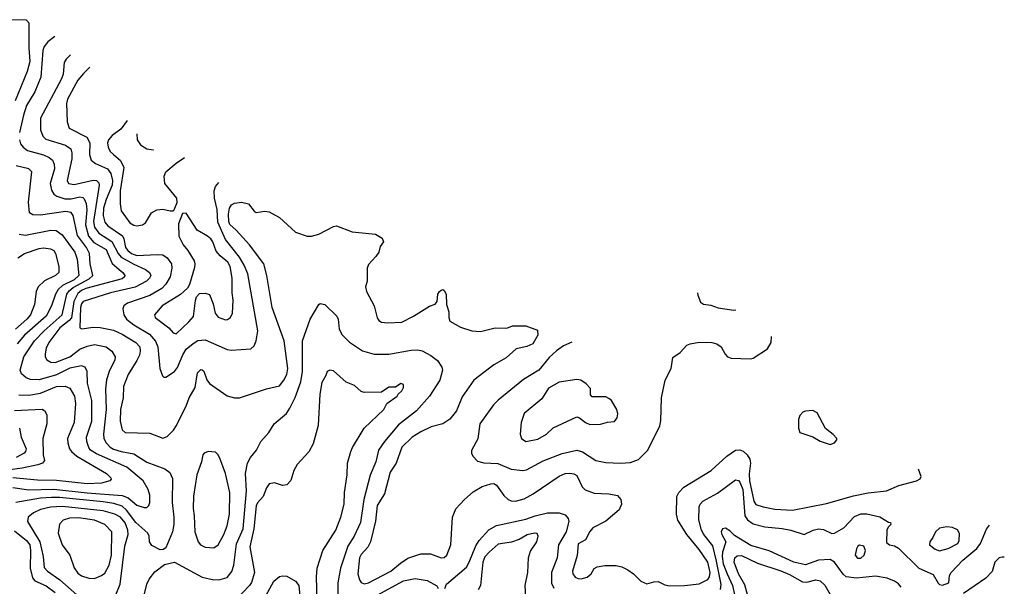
# Model space of a CAD drawing. Extents: x 997026 to 1115308, y 536381 to 619039.
# Tile 411 of 484: x 1062972 to 1069730, y 612030 to 615920. Entities that reach past the tile are written whole.
import ezdxf

# ---------------------------------------------------------------- set-up
doc = ezdxf.new("R2010")
doc.units = 0

msp = doc.modelspace()

# ---------------------------------------------------------------- linework, layer by layer
at = {"layer": '0CON20XD'}
for points in [[(1062942.6, 615365), (1063025, 615567.5), (1063043.2, 615635), (1063036.4, 615725), (1063035.8, 615895), (1063017.7, 615917.7), (1062885, 615920)], [(1063212.7, 615805.5), (1063165, 615767.5), (1063140.5, 615735), (1063130.7, 615709.3), (1063116.6, 615525), (1063076, 615424), (1063019.3, 615330.7), (1062997, 615265), (1062970.2, 615145)], [(1063320.5, 615679.3), (1063290.9, 615649.1), (1063276.5, 615625), (1063269.2, 615545), (1063259.2, 615515), (1063114.5, 615245), (1063113.6, 615165), (1063131.4, 615121.4), (1063150.8, 615100.8), (1063285, 615059.1), (1063322.4, 615032.4), (1063329.5, 615005), (1063328.9, 614965), (1063298.5, 614815), (1063307.1, 614795), (1063345, 614789.3), (1063475, 614819.3), (1063499.2, 614815), (1063515, 614800.8), (1063518.2, 614785), (1063478.6, 614535), (1063486.2, 614496.2), (1063515, 614454.1), (1063605, 614397.2), (1063647, 614315), (1063669.1, 614289.1), (1063755, 614240.6), (1063836, 614206), (1063862.9, 614185), (1063871.1, 614165), (1063861.5, 614145), (1063841.5, 614125), (1063765, 614083.2), (1063594.2, 614045), (1063407.1, 613985), (1063395, 613969.6), (1063388.6, 613945), (1063384, 613805), (1063397.5, 613797.5), (1063475, 613809.6), (1063525, 613807.7), (1063615, 613788.7), (1063675, 613762), (1063767.8, 613705), (1063795.5, 613675), (1063799.1, 613645), (1063793.8, 613616.2), (1063775, 613580), (1063716.2, 613485), (1063685, 613402.5), (1063681.5, 613325), (1063664.7, 613245), (1063662, 613165), (1063674.7, 613104.7), (1063695, 613085.8), (1063865, 613082), (1063955, 613048), (1063985, 613058.8), (1064027.9, 613102.1), (1064048, 613135), (1064116.8, 613273.2), (1064135.8, 613325), (1064175.8, 613395), (1064192, 613495), (1064215, 613517.5), (1064225, 613516.7), (1064235, 613506.7), (1064257, 613447), (1064273.4, 613423.4), (1064395, 613337.1), (1064445, 613324.4), (1064480, 613325), (1064665.8, 613385.8), (1064755, 613407.5), (1064785, 613445.7), (1064805.4, 613485), (1064812.9, 613525), (1064786.7, 613715), (1064704.5, 613945), (1064667.1, 614165), (1064646.5, 614245), (1064549.5, 614375), (1064458.1, 614475), (1064413.3, 614515), (1064406.1, 614535), (1064405.4, 614585), (1064410.8, 614625), (1064425, 614648.1), (1064445, 614660), (1064495, 614666.9), (1064541.2, 614655), (1064582, 614605), (1064595, 614597.5), (1064655, 614606.2), (1064685, 614602), (1064755, 614562), (1064865, 614462.5), (1064945, 614432.9), (1064975, 614432.9), (1065025, 614448.6), (1065125, 614500.8), (1065145, 614504.3), (1065254.5, 614464.5), (1065413.8, 614447.3), (1065414.8, 614446.8), (1065459.5, 614419.5), (1065468.8, 614395), (1065446.4, 614363.6), (1065435.9, 614324.1), (1065415.9, 614294.1), (1065365, 614240), (1065356.7, 614215), (1065356.2, 614125), (1065344, 614085), (1065352, 614055), (1065403.8, 613955), (1065425, 613872.5), (1065436.7, 613855), (1065454.1, 613844.1), (1065495, 613840), (1065594.1, 613844.1), (1065675, 613884.2), (1065785, 613953.8), (1065822.5, 613967.5), (1065837.5, 613985), (1065842.5, 614035), (1065853.3, 614055), (1065865, 614062.5), (1065875, 614066.7), (1065885, 614060), (1065898, 614035), (1065901.2, 613965), (1065916.2, 613915), (1065916.7, 613875), (1065925, 613850), (1065998.3, 613808.3), (1066075, 613783.8), (1066135, 613780), (1066235, 613803.8), (1066315, 613803.3), (1066355, 613818.8), (1066445, 613818.8), (1066525, 613787.5), (1066527.5, 613755), (1066493.3, 613695), (1066453.2, 613676.8), (1066380.3, 613659.7), (1066310.3, 613599.7), (1066225, 613550), (1066089.2, 613445), (1066008, 613332), (1065969.4, 613235), (1065925, 613177.1), (1065875, 613145.6), (1065795, 613125.5), (1065725, 613091.5), (1065665, 613054.3), (1065595, 612985.6), (1065555.6, 612875), (1065515, 612814), (1065475.8, 612664.2), (1065425.4, 612585), (1065413.2, 612476.8), (1065378.7, 612335), (1065360.9, 612299.1), (1065315, 612247.9), (1065304.3, 612225), (1065293.5, 612115), (1065303.6, 612073.6), (1065315.4, 612055.4), (1065335, 612047.5), (1065365, 612054.5), (1065519.2, 612135), (1065585, 612190), (1065636.4, 612223.6), (1065725, 612252.9), (1065792.1, 612252.1), (1065865, 612225.6), (1065885, 612228.1), (1065904.3, 612245), (1065930.6, 612315), (1065943.3, 612505), (1065965, 612561.2), (1066025, 612626), (1066085, 612678), (1066145, 612714.3), (1066205, 612734.3), (1066225.6, 612735.6), (1066245, 612724.3), (1066295, 612652.9), (1066325, 612625.6), (1066345, 612616.5), (1066375, 612614.5), (1066435, 612630.5), (1066495.8, 612664.2), (1066675, 612786.4), (1066715, 612804.4), (1066746.7, 612806.7), (1066775, 612802), (1066795, 612790), (1066832.4, 612712.4), (1066853.4, 612693.4), (1066915, 612669.4), (1067015, 612665.7), (1067074.3, 612654.3), (1067098.6, 612625), (1067103.1, 612595), (1067085.4, 612554.6), (1066995, 612478), (1066905, 612431.2), (1066885, 612406.7), (1066855, 612350), (1066805, 612321.2), (1066797.6, 612242.4), (1066765.6, 612135), (1066767.1, 612115), (1066785, 612092.9), (1066805, 612082.9), (1066825, 612081.4), (1066866.8, 612093.2), (1066893.8, 612115), (1066915, 612152.5), (1066935, 612163.3), (1066987.7, 612172.3), (1067065, 612172.9), (1067105, 612164.2), (1067145, 612142.5), (1067183.8, 612115), (1067235, 612066.2), (1067275, 612046.7), (1067325, 612062), (1067355, 612064.2), (1067400.3, 612040.3), (1067432.4, 612032.4), (1067535, 612035.4), (1067635, 612046.4), (1067695, 612077.5), (1067706.9, 612095), (1067711.8, 612125), (1067695, 612195.8), (1067635, 612281.8), (1067550.4, 612385), (1067488.9, 612485), (1067478.9, 612525), (1067482.4, 612647.6), (1067496, 612675), (1067528.9, 612711.1), (1067718, 612825), (1067825, 612924.2), (1067885, 612964), (1067915, 612966.2), (1067937.8, 612957.8), (1067963.7, 612933.7), (1067982.2, 612902.2), (1067986.9, 612875), (1067977.7, 612802.3), (1067980.7, 612755), (1068010, 612615), (1068025, 612592.5), (1068074.7, 612574.7), (1068155, 612560.4), (1068275, 612552.9), (1068509.2, 612599.2), (1068695, 612651.2), (1068795, 612671.2), (1068920, 612685), (1069005, 612721.8), (1069127.5, 612755), (1069151.7, 612768.3), (1069160, 612785), (1069139.8, 612835)], [(1063453.9, 615594.2), (1063409.2, 615550.8), (1063371.6, 615505), (1063300.6, 615375), (1063291.9, 615345), (1063297.8, 615217.8), (1063312.2, 615175), (1063433.5, 615113.5), (1063453.3, 615075), (1063450.2, 614995), (1063462.9, 614955), (1063492, 614932), (1063575, 614895.8), (1063598.3, 614865), (1063609.3, 614815), (1063606.9, 614785), (1063564.2, 614685), (1063547, 614625), (1063545.5, 614575.5), (1063555, 614530.5), (1063575.9, 614505), (1063676.8, 614436.8), (1063687.4, 614415), (1063698.6, 614355), (1063712.9, 614335), (1063738.7, 614315), (1063775, 614302.3), (1063915, 614308.4), (1063955, 614304.8), (1063985, 614284.7), (1064012.9, 614245), (1064015.2, 614215), (1064004.8, 614155), (1063975, 614105.4), (1063946.7, 614075), (1063865, 614026), (1063710.6, 613975), (1063685.6, 613955), (1063680, 613935), (1063685.4, 613895), (1063704.6, 613865), (1063754.5, 613824.5), (1063861.5, 613761.5), (1063903.9, 613713.9), (1063919.5, 613675), (1063933.3, 613525), (1063951.2, 613475), (1063960, 613465), (1063975, 613466.2), (1064035, 613504.4), (1064055, 613533.3), (1064091.6, 613618.4), (1064115, 613657.7), (1064162.2, 613697.8), (1064195, 613716.7), (1064245, 613722), (1064395, 613656.4), (1064425, 613650.5), (1064558.8, 613661.2), (1064580, 613680), (1064595.5, 613714.5), (1064605.4, 613785), (1064536.7, 614175), (1064511.9, 614235), (1064479.8, 614289.8), (1064385, 614412), (1064330.9, 614529.1), (1064327, 614617), (1064308.2, 614695), (1064306.4, 614745), (1064316.7, 614775), (1064338.1, 614803.1)], [(1063709.5, 615227.8), (1063665, 615167.5), (1063605.4, 615124.6), (1063581.1, 615095), (1063574.5, 615075), (1063579.5, 615045), (1063593.1, 615015), (1063615.4, 614995.4), (1063662.9, 614952.9), (1063685.5, 614905), (1063661.9, 614745), (1063660.9, 614655), (1063667.9, 614607.9), (1063727.5, 614525), (1063755, 614508.5), (1063776.3, 614503.7), (1063815, 614512.2), (1063836.2, 614525), (1063876.1, 614593.9), (1063912.5, 614615), (1063955, 614620), (1064005, 614607.5), (1064025, 614607.5), (1064032.5, 614615), (1064053.3, 614665), (1064051.2, 614695), (1063968, 614795), (1063962.5, 614845), (1063973.8, 614875), (1064046, 614935), (1064103.1, 614973.4)], [(1063776.5, 615136.6), (1063779.1, 615095), (1063800.4, 615060.4), (1063844.3, 615034.3), (1063887.4, 615027.4), (1063891, 615027.7)], [(1062970.2, 615095), (1062977.5, 615067.5), (1062994.8, 615044.8), (1063025, 615023.1), (1063135, 614991.2), (1063175, 614972.9), (1063196.4, 614955), (1063207.8, 614927.8), (1063210, 614895), (1063180.6, 614795), (1063189.9, 614749.9), (1063205, 614722.5), (1063227.7, 614707.7), (1063280.8, 614690.8), (1063325, 614690.4), (1063385, 614703.2), (1063405, 614699.1), (1063415, 614689.6), (1063427.8, 614657.8), (1063433.2, 614615), (1063422.5, 614512.5), (1063444.2, 614435), (1063481.1, 614391.1), (1063565, 614342.7), (1063606.5, 614246.5), (1063655, 614204.6), (1063680, 614185), (1063693.8, 614165), (1063691.5, 614155), (1063675, 614141.6), (1063425, 614074.2), (1063395, 614061.7), (1063369.8, 614040.2), (1063342.8, 613985), (1063326.7, 613873.3), (1063312, 613855), (1063247.5, 613805), (1063172.5, 613705), (1063152.4, 613665), (1063145.4, 613625.4), (1063145.5, 613605), (1063158.9, 613585), (1063185, 613568.4), (1063215, 613566.2), (1063314.8, 613605.2), (1063385, 613657.1), (1063435, 613678.3), (1063485, 613689.7), (1063564.2, 613675), (1063605, 613643.5), (1063627.5, 613605), (1063624.7, 613585), (1063586.2, 613503.8), (1063568.5, 613448.5), (1063560.3, 613385), (1063564.3, 613245), (1063546.8, 613075), (1063550, 613045), (1063564.7, 613015), (1063592.7, 612985), (1063615, 612971.6), (1063668, 612955), (1063755, 612939.4), (1063845, 612882), (1063967.8, 612837.8), (1064001.9, 612811.9), (1064020.5, 612770.5), (1064018.2, 612605), (1064030, 612505), (1064029.1, 612455), (1064020.8, 612405), (1063975.8, 612294.2), (1063957.3, 612282.7), (1063935, 612280.8), (1063879.7, 612309.7), (1063862, 612335), (1063860.8, 612375), (1063851.4, 612395), (1063768.1, 612468.1), (1063705, 612553.9), (1063675, 612579.8), (1063618.1, 612598.1), (1063545, 612609.5), (1063245, 612638.9), (1063190.6, 612639.4), (1063115.1, 612634.9), (1062945, 612605.9)], [(1062925, 612707.7), (1063035, 612691.6), (1063205, 612696.6), (1063435, 612671.1), (1063675, 612653.8), (1063717.1, 612637.1), (1063775, 612586.2), (1063825, 612571.9), (1063845, 612572), (1063857.5, 612585), (1063864.3, 612605), (1063864.4, 612655), (1063854.4, 612695), (1063818.6, 612755), (1063707, 612847), (1063498.8, 612938.8), (1063458.8, 612965), (1063447.1, 612982.9), (1063432.2, 613025), (1063430.3, 613055), (1063467.4, 613165), (1063467.9, 613305), (1063436.1, 613425), (1063434.4, 613505), (1063420.8, 613535), (1063395, 613544.5), (1063315, 613526.9), (1063225, 613482.9), (1063105, 613447.1), (1063045, 613450.4), (1063015, 613460.9), (1062985, 613489.4), (1062973.8, 613515), (1062999.1, 613605), (1063072.7, 613715), (1063140.2, 613785), (1063262.3, 613895), (1063295.5, 614035), (1063311.3, 614058.7), (1063338.6, 614081.4), (1063449.3, 614140.7), (1063474.2, 614165), (1063454.3, 614245), (1063451.1, 614315), (1063429.8, 614355), (1063367.9, 614437.9), (1063339.6, 614575), (1063325.7, 614595.7), (1063285, 614602.7), (1063115, 614577.1), (1063061.3, 614581.3), (1063040, 614595), (1063033, 614667), (1063055.5, 614875), (1063035, 614896.2), (1062947.7, 614917.7)], [(1064045, 613764.3), (1064133.1, 613845), (1064165, 613882), (1064177.3, 613992.7), (1064185, 614017.5), (1064205, 614040), (1064245, 614043.3), (1064273.3, 614033.3), (1064298.8, 613968.8), (1064314, 613905), (1064335, 613878.8), (1064385, 613860), (1064399.1, 613860.9), (1064419.2, 613875), (1064431.4, 613905), (1064437.8, 613995), (1064429.5, 614045), (1064431.1, 614145), (1064415.3, 614225), (1064399.6, 614255), (1064348, 614298), (1064320.5, 614330.5), (1064297.1, 614395), (1064282.5, 614415), (1064260, 614435), (1064190.8, 614475), (1064115, 614592.5), (1064090, 614590), (1064062.3, 614517.7), (1064064, 614435), (1064093.4, 614373.4), (1064125.5, 614335.5), (1064169.2, 614265), (1064174.3, 614245), (1064170.6, 614219.4), (1064137.3, 614102.7), (1064123, 614077), (1064075, 614032.5), (1063948.6, 613955), (1063898, 613895), (1063902.5, 613875), (1063995.3, 613805.3), (1064025, 613771.4), (1064045, 613764.3)], [(1062967.5, 614447.5), (1063011.9, 614441.9), (1063185, 614476.1), (1063223, 614473), (1063264.1, 614444.1), (1063349.7, 614325), (1063365.2, 614275.2), (1063377.7, 614165), (1063346, 614135), (1063265.9, 614094.1), (1063235, 614067.1), (1063217.5, 614035), (1063190.3, 613955), (1063153.6, 613885), (1063005.8, 613755), (1062954.3, 613695)], [(1062958.8, 614285), (1063003.8, 614315), (1063105, 614349.1), (1063135, 614353.5), (1063183, 614347), (1063205.3, 614335.3), (1063216.9, 614315), (1063240, 614225), (1063240, 614185), (1063216.7, 614165), (1063142.4, 614127.6), (1063098.6, 614085), (1063085.5, 614055), (1063073.3, 613965), (1063045.9, 613895), (1063021.4, 613865), (1062943.4, 613795)], [(1067624.7, 614044), (1067625, 614030), (1067645, 613980), (1067665, 613967.5), (1067715, 613960), (1067765, 613942), (1067873.9, 613926.1), (1067886.1, 613929.3)], [(1063815.4, 611924.6), (1063843.6, 612045), (1063860.2, 612079.8), (1063900.2, 612129.8), (1063965, 612180.8), (1064035, 612195.7), (1064225, 612093.2), (1064305, 612074.6), (1064347.5, 612077.5), (1064395, 612091.8), (1064428, 612132), (1064440.5, 612175), (1064458.8, 612321.2), (1064504.7, 612424.7), (1064529.5, 612685), (1064521.6, 612805), (1064534.7, 612875.3), (1064555.3, 612914.7), (1064598.1, 612965), (1064627.5, 613025), (1064680.8, 613085), (1064718.5, 613145), (1064803.3, 613216.7), (1064826.6, 613253.4), (1064862.9, 613327.1), (1064900.7, 613435), (1064911.7, 613505), (1064912.1, 613587.9), (1064913.3, 613715), (1064965.6, 613865), (1065024.3, 613965.7), (1065035, 613972), (1065065, 613965.8), (1065148.6, 613885), (1065156.9, 613865), (1065163.3, 613795), (1065185.9, 613755.9), (1065235, 613705.6), (1065325, 613647.1), (1065404.7, 613624.7), (1065505, 613623.8), (1065658, 613652), (1065705, 613654.6), (1065735, 613646.1), (1065794.2, 613615), (1065840.2, 613580.2), (1065869.4, 613535), (1065874.4, 613515), (1065854.5, 613445.5), (1065785.3, 613334.7), (1065694.3, 613235.7), (1065571.9, 613138.1), (1065475.2, 613024.8), (1065434.5, 612965), (1065416.2, 612885), (1065377.6, 612792.4), (1065333.9, 612626.1), (1065310.8, 612469.2), (1065268.4, 612375), (1065224.3, 612305.7), (1065173.3, 612155), (1065156.1, 612055), (1065155.3, 611955)], [(1066760.8, 613707), (1066705, 613681.1), (1066655, 613647.8), (1066605, 613601.5), (1066535.9, 613514.1), (1066429.9, 613450.1), (1066255, 613308.1), (1066223.1, 613275), (1066129.4, 613145), (1066117.2, 613042.8), (1066073, 612963), (1066073.1, 612945), (1066082.6, 612922.6), (1066115, 612890), (1066157, 612877), (1066252.4, 612872.4), (1066345, 612834.5), (1066425, 612824.6), (1066449.3, 612830.7), (1066565, 612891.5), (1066695, 612941.8), (1066795, 612964), (1066834.2, 612954.2), (1066925, 612894.4), (1066995, 612881.2), (1067095, 612874.6), (1067165, 612880.9), (1067219.4, 612900.6), (1067283.8, 612965), (1067365, 613132.5), (1067372.7, 613167.3), (1067375.7, 613325), (1067402.5, 613445), (1067444.2, 613525), (1067455, 613600), (1067505.6, 613634.4), (1067551.2, 613685), (1067572.5, 613695), (1067635, 613707.3), (1067723, 613703), (1067755.4, 613695.4), (1067786, 613675), (1067814.3, 613624.3), (1067830, 613605), (1067855, 613595.8), (1067988.3, 613591.7), (1068005, 613596.2), (1068105, 613660), (1068129.2, 613705), (1068132.1, 613744.5)], [(1065013.3, 611935), (1065008.8, 612095), (1065014.4, 612155), (1065051.9, 612275), (1065141.1, 612415), (1065176.5, 612505), (1065198.5, 612595), (1065200.5, 612675), (1065218.6, 612795), (1065220.8, 612875), (1065245.4, 612954.6), (1065256.2, 612983.8), (1065335.8, 613115), (1065470, 613245), (1065492.5, 613285), (1065562.5, 613335), (1065570, 613350), (1065595, 613372.5), (1065606, 613395), (1065606.2, 613415), (1065587, 613423), (1065551.7, 613398.3), (1065505, 613397.5), (1065455, 613362.5), (1065335, 613360), (1065315, 613367.5), (1065269.2, 613409.2), (1065212.5, 613432.5), (1065125, 613510), (1065100, 613515), (1065082.5, 613505), (1065073.3, 613476.7), (1065045, 613430), (1065031.3, 613348.7), (1065020, 613135), (1064985, 613007.5), (1064957.3, 612952.7), (1064875, 612866.7), (1064854, 612825), (1064833.6, 612756.4), (1064805, 612727.5), (1064775, 612723.3), (1064719.5, 612739.5), (1064685, 612734), (1064665, 612706.2), (1064642.6, 612647.4), (1064605, 612604.2), (1064595, 612582), (1064578, 612425), (1064552.2, 612302.2), (1064582.2, 612125), (1064562.8, 612057.2), (1064549.4, 612035), (1064404.6, 611885.4)], [(1066445, 613024.4), (1066528.9, 613041.1), (1066586.7, 613075), (1066633, 613117), (1066795, 613193.3), (1066815, 613186.7), (1066855, 613153.8), (1066885, 613142), (1066957.7, 613142.3), (1067005, 613156.7), (1067055, 613162.5), (1067073, 613187), (1067076.2, 613215), (1067070, 613245), (1067032.5, 613305), (1067015, 613320), (1066995, 613330), (1066901.7, 613331.7), (1066890, 613345), (1066888.3, 613388.3), (1066859.5, 613419.5), (1066822.5, 613445), (1066795, 613449.2), (1066675, 613430.8), (1066600.3, 613389.7), (1066555, 613316.7), (1066435, 613216.7), (1066414.4, 613155), (1066405.6, 613075), (1066415, 613044), (1066445, 613024.4)], [(1062965, 613343.6), (1063035, 613343.3), (1063115, 613355.7), (1063225, 613402.1), (1063284.1, 613404.1), (1063315, 613389.6), (1063348.9, 613335), (1063354.2, 613285.8), (1063346.2, 613153.8), (1063300, 613045), (1063301.2, 613015), (1063313.8, 612975), (1063326.9, 612955), (1063363.6, 612923.6), (1063567.5, 612805), (1063596.9, 612775), (1063598.6, 612765), (1063590.8, 612755), (1063532.3, 612737.7), (1063435, 612733.8), (1063225, 612756.3), (1063095, 612759.8), (1062925, 612774.8)], [(1062935, 613237.1), (1063125, 613246.2), (1063144.6, 613234.6), (1063158.6, 613205), (1063156.9, 613145), (1063131.5, 613045), (1063133.6, 612933.6), (1063142, 612895), (1063128.8, 612875), (1063096.6, 612863.4), (1062987.7, 612842.3), (1062665, 612797.1)], [(1068535, 613003.8), (1068563.3, 613015), (1068580, 613035), (1068580, 613045), (1068555, 613073.3), (1068502.7, 613112.7), (1068445, 613220), (1068415, 613236.2), (1068365, 613233.3), (1068347.5, 613225), (1068326.4, 613203.6), (1068316.7, 613175), (1068316.7, 613115), (1068327, 613087), (1068415.9, 613055.9), (1068465, 613026.7), (1068535, 613003.8)], [(1062969.4, 613115), (1062981.9, 613055), (1063016.8, 612975), (1063012.1, 612955), (1063001.8, 612945), (1062946.5, 612913.5)], [(1064305, 612294.3), (1064335, 612316), (1064373.3, 612385), (1064396.4, 612445), (1064411.5, 612525), (1064413.6, 612675), (1064384.4, 612805), (1064345, 612910), (1064331.2, 612935), (1064315, 612950), (1064265, 612956.2), (1064237.5, 612945), (1064228.3, 612931.7), (1064220, 612885), (1064187.1, 612795), (1064165, 612650), (1064161.8, 612565), (1064170, 612515), (1064174.4, 612405), (1064196, 612335), (1064213.3, 612315), (1064245, 612300), (1064305, 612294.3)], [(1067782.1, 612007.9), (1067787, 612043), (1067753.5, 612203.5), (1067728.9, 612308.9), (1067666.7, 612386.7), (1067651.9, 612415), (1067633.8, 612486.2), (1067635.4, 612575), (1067642.7, 612595), (1067661.1, 612615), (1067760.4, 612669.6), (1067885, 612761.2), (1067905, 612756.4), (1067915, 612744.5), (1067935, 612694.4), (1067949.3, 612515), (1067967.2, 612487.2), (1068005, 612460), (1068085, 612439.3), (1068205, 612427.6), (1068265, 612415.4), (1068355, 612385.7), (1068418.8, 612415), (1068455, 612423.8), (1068489.5, 612419.5), (1068545, 612393.1), (1068565, 612394.3), (1068629.1, 612430.9), (1068700.6, 612509.4), (1068745, 612528), (1068785, 612528), (1068875, 612507.8), (1068935, 612470), (1068948.3, 612468.3), (1068950, 612455), (1068933, 612437), (1068923.3, 612415), (1068920.7, 612330.7), (1068942.5, 612315), (1068975, 612308), (1069002.4, 612292.4), (1069142.9, 612155), (1069242.2, 612112.2), (1069275, 612052.5), (1069285, 612041.9), (1069305, 612038.9), (1069348, 612055), (1069353.8, 612105), (1069365.6, 612125), (1069445, 612209.6), (1069540.8, 612289.2), (1069565.5, 612325), (1069607.9, 612422.1), (1069627.4, 612449.6)], [(1063575, 611870), (1063601.3, 611898.7), (1063660.9, 612045), (1063692.2, 612305), (1063716.6, 612385), (1063713.7, 612415), (1063694.9, 612464.9), (1063662.5, 612505), (1063624.4, 612525), (1063545, 612547.9), (1063265, 612578.4), (1063184.1, 612574.1), (1063115, 612557.2), (1063067.5, 612535), (1063030.9, 612505), (1063024.6, 612475), (1063109.6, 612335), (1063132.3, 612235), (1063140.2, 612160.2), (1063161.4, 612135), (1063247.7, 612075), (1063365, 611970.9), (1063555, 611872), (1063575, 611870)], [(1063485, 612083.6), (1063534.3, 612105), (1063555, 612121.5), (1063585, 612174.2), (1063601.1, 612245), (1063605.2, 612405.2), (1063555.5, 612455), (1063484.8, 612484.8), (1063375, 612499.6), (1063312.6, 612497.4), (1063269.2, 612485), (1063243.9, 612456.1), (1063234.6, 612395), (1063264.3, 612314.3), (1063315.3, 612245), (1063346.4, 612156.4), (1063371.3, 612121.3), (1063395, 612102.1), (1063446.1, 612086.1), (1063485, 612083.6)], [(1065890, 612015), (1065901.4, 612045), (1066037.7, 612162.2), (1066057.2, 612195), (1066102.2, 612307.8), (1066126.4, 612345), (1066192, 612418), (1066245, 612448.4), (1066445, 612492.2), (1066510.8, 612515), (1066595, 612534.6), (1066674.6, 612534.6), (1066715, 612520), (1066736.5, 612495), (1066739.6, 612475), (1066722.9, 612405), (1066670.3, 612315), (1066661.1, 612225), (1066622.7, 612125), (1066621.3, 612051.3), (1066637.8, 612017.8)], [(1062935, 612410), (1063018.1, 612345), (1063040.4, 612315), (1063045.6, 612275), (1063043.2, 612155), (1063058.7, 612088.7), (1063076.7, 612066.7), (1063154.3, 612034.3), (1063215, 611986.8)], [(1069022.5, 612025), (1069003, 612047), (1068975, 612065.4), (1068925, 612085.4), (1068845, 612098.7), (1068715, 612085.8), (1068645, 612094.6), (1068622.9, 612112.9), (1068565, 612196.4), (1068535, 612213.1), (1068455, 612209.1), (1068365, 612176.6), (1068285.7, 612195), (1068115, 612274.7), (1067989.4, 612309.4), (1067878.9, 612378.9), (1067845, 612411.9), (1067815, 612428.9), (1067795, 612424.2), (1067785.5, 612405), (1067790.4, 612385), (1067818.5, 612335), (1067795.2, 612265), (1067792.2, 612235), (1067800.9, 612185), (1067828.5, 612115), (1067864.8, 612035), (1067878.4, 611975)], [(1069285, 612274.5), (1069345, 612289.4), (1069410, 612325), (1069419.2, 612345), (1069422.7, 612392.7), (1069407.8, 612417.8), (1069375, 612434.4), (1069335, 612438.9), (1069285, 612428.5), (1069256.9, 612405), (1069240, 612365), (1069218, 612335), (1069216, 612315), (1069254, 612285), (1069285, 612274.5)], [(1066446.1, 611956.1), (1066441.8, 612035), (1066459.5, 612125), (1066464.5, 612225.5), (1066478.7, 612271.3), (1066520, 612335), (1066530.8, 612375), (1066522.7, 612392.7), (1066505, 612395.5), (1066455, 612382.5), (1066399.6, 612350.4), (1066346.9, 612333.1), (1066255, 612320.4), (1066193.9, 612265), (1066165, 612231.8), (1066149.5, 612195), (1066134.8, 612035), (1066117.5, 612005)], [(1068722.6, 612222.6), (1068745, 612224.3), (1068767.5, 612245), (1068776, 612275), (1068765.9, 612305.9), (1068736.4, 612313.6), (1068725, 612306.7), (1068715, 612286.7), (1068705.7, 612245), (1068722.6, 612222.6)], [(1067969.5, 611965), (1067949.7, 612039.7), (1067905, 612115.6), (1067876, 612195), (1067879.6, 612225), (1067895, 612238.9), (1067925, 612241.3), (1068035, 612189.7), (1068195, 612136.7), (1068255, 612111.3), (1068345, 612061.3), (1068375, 612057.5), (1068435, 612074.5), (1068465, 612067.5), (1068497.4, 612037.4), (1068535, 611973.3)], [(1069729.6, 612230.4), (1069715, 612231.4), (1069694.6, 612225.4), (1069665, 612196.7), (1069647.2, 612132.8), (1069603.3, 612085), (1069450.3, 611979.7)], [(1064605, 611860.5), (1064715.4, 612065), (1064755, 612098.4), (1064775, 612102.8), (1064805, 612099.1), (1064864.8, 612064.8), (1064888.4, 612035), (1064894.2, 611965)], [(1065425, 611968.6), (1065605, 612068.4), (1065685, 612083.1), (1065769.5, 612069.5), (1065833.9, 612033.9), (1065843.3, 612015)]]:
    msp.add_lwpolyline(points, dxfattribs=at)

doc.saveas('drawing.dxf')
